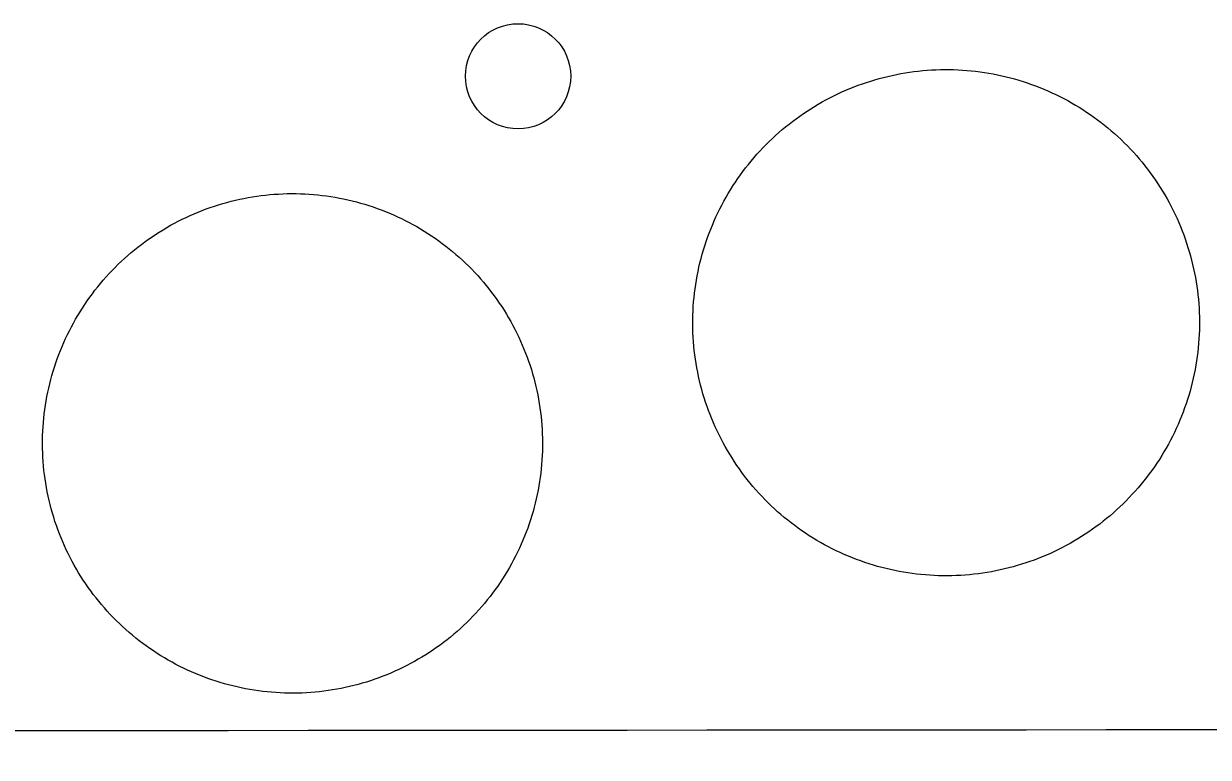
# Model space of a CAD drawing. Extents: x 3297753 to 3335611, y 652252 to 677623.
# Drawn here: x 3311511.6 to 3311816.7, y 660661.3 to 660850.4 of the extents above; entities that cross this region are included whole.
import ezdxf

# ---------------------------------------------------------------- set-up
doc = ezdxf.new("R2010")
doc.units = 0
doc.layers.add('V-DOMW-TANK', color=7, linetype='Continuous')
doc.layers.add('V-GRID-MAJR', color=7, linetype='Continuous')

msp = doc.modelspace()

# ---------------------------------------------------------------- linework, layer by layer
at = {"layer": 'V-DOMW-TANK'}
for points in [[(3311701.231, 660817.5650000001), (3311702.011, 660818.394), (3311702.804, 660819.211), (3311703.612, 660820.014), (3311704.434, 660820.803), (3311705.269, 660821.5750000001), (3311706.117, 660822.335), (3311706.9790000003, 660823.078), (3311707.856, 660823.807), (3311708.7430000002, 660824.522), (3311709.642, 660825.216), (3311710.553, 660825.902), (3311711.477, 660826.568), (3311712.411, 660827.2170000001), (3311713.357, 660827.85), (3311714.315, 660828.466), (3311715.282, 660829.068), (3311716.261, 660829.65), (3311717.2460000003, 660830.2170000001), (3311718.245, 660830.7660000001), (3311719.253, 660831.297), (3311720.269, 660831.811), (3311721.295, 660832.306), (3311722.327, 660832.783), (3311723.37, 660833.2440000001), (3311724.418, 660833.685), (3311725.477, 660834.109), (3311726.54, 660834.512), (3311727.611, 660834.899), (3311728.69, 660835.2660000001), (3311729.774, 660835.6140000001), (3311730.863, 660835.944), (3311731.9590000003, 660836.253), (3311733.061, 660836.544), (3311734.165, 660836.816), (3311735.2770000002, 660837.068), (3311736.3910000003, 660837.301), (3311737.509, 660837.514), (3311738.631, 660837.709), (3311739.756, 660837.883), (3311740.884, 660838.037), (3311742.015, 660838.172), (3311743.147, 660838.2880000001), (3311744.282, 660838.383), (3311745.418, 660838.456), (3311746.555, 660838.514), (3311747.694, 660838.551), (3311748.832, 660838.567), (3311749.971, 660838.563), (3311751.11, 660838.5380000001), (3311752.2460000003, 660838.495), (3311753.383, 660838.432), (3311754.52, 660838.348), (3311755.6520000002, 660838.245), (3311756.785, 660838.123), (3311757.915, 660837.979), (3311759.042, 660837.817), (3311760.166, 660837.635), (3311761.286, 660837.434), (3311762.4020000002, 660837.213), (3311763.5160000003, 660836.974)], [(3311763.5160000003, 660836.974), (3311764.6240000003, 660836.714), (3311765.728, 660836.435), (3311766.828, 660836.136), (3311767.9220000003, 660835.819), (3311769.009, 660835.481), (3311770.089, 660835.126), (3311771.166, 660834.752), (3311772.235, 660834.358), (3311773.296, 660833.947), (3311774.35, 660833.517), (3311775.397, 660833.068), (3311776.435, 660832.601), (3311777.465, 660832.118), (3311778.487, 660831.6140000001), (3311779.4990000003, 660831.094), (3311780.503, 660830.557), (3311781.498, 660830), (3311782.481, 660829.429), (3311783.4560000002, 660828.839), (3311784.418, 660828.233), (3311785.373, 660827.608), (3311786.315, 660826.969), (3311787.245, 660826.314), (3311788.164, 660825.64), (3311789.069, 660824.952), (3311789.964, 660824.247), (3311790.847, 660823.529), (3311791.717, 660822.7930000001), (3311792.574, 660822.044), (3311793.417, 660821.28), (3311794.2490000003, 660820.5), (3311795.0640000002, 660819.707), (3311795.867, 660818.898), (3311796.6550000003, 660818.077), (3311797.429, 660817.241), (3311798.187, 660816.393), (3311798.933, 660815.531), (3311799.662, 660814.657), (3311800.3740000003, 660813.77), (3311801.075, 660812.8690000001), (3311801.755, 660811.957), (3311802.42, 660811.034), (3311803.0700000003, 660810.098), (3311803.704, 660809.154), (3311804.321, 660808.197), (3311804.919, 660807.229), (3311805.505, 660806.254), (3311806.0700000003, 660805.262), (3311806.619, 660804.265), (3311807.151, 660803.257), (3311807.665, 660802.242), (3311808.159, 660801.218), (3311808.6380000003, 660800.183), (3311809.097, 660799.1410000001), (3311809.537, 660798.0920000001), (3311809.9590000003, 660797.036), (3311810.367, 660795.971), (3311810.752, 660794.9), (3311811.1180000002, 660793.822), (3311811.466, 660792.737), (3311811.796, 660791.647), (3311812.105, 660790.552), (3311812.396, 660789.452), (3311812.668, 660788.346), (3311812.92, 660787.236), (3311813.154, 660786.12), (3311813.367, 660785.002), (3311813.561, 660783.879), (3311813.735, 660782.755), (3311813.8910000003, 660781.626), (3311814.026, 660780.496), (3311814.1410000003, 660779.363), (3311814.237, 660778.229), (3311814.311, 660777.0920000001), (3311814.3680000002, 660775.956), (3311814.4050000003, 660774.817), (3311814.42, 660773.678), (3311814.415, 660772.539), (3311814.393, 660771.403), (3311814.348, 660770.264), (3311814.282, 660769.128), (3311814.202, 660767.991), (3311814.098, 660766.86), (3311813.975, 660765.728), (3311813.8340000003, 660764.595), (3311813.6720000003, 660763.469), (3311813.49, 660762.345), (3311813.287, 660761.224), (3311813.068, 660760.108), (3311812.826, 660758.9940000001), (3311812.566, 660757.886), (3311812.288, 660756.782), (3311811.986, 660755.682), (3311811.671, 660754.591), (3311811.335, 660753.501), (3311810.9790000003, 660752.42), (3311810.6040000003, 660751.345), (3311810.213, 660750.2760000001), (3311809.801, 660749.215), (3311809.3710000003, 660748.16)], [(3311713.9450000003, 660718.425), (3311712.992, 660719.0480000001), (3311712.0500000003, 660719.689), (3311711.12, 660720.344), (3311710.201, 660721.0160000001), (3311709.294, 660721.706), (3311708.399, 660722.409), (3311707.5160000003, 660723.129), (3311706.648, 660723.863), (3311705.79, 660724.6140000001), (3311704.946, 660725.38), (3311704.116, 660726.158), (3311703.299, 660726.951), (3311702.4960000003, 660727.758), (3311701.71, 660728.581), (3311700.938, 660729.417), (3311700.176, 660730.265), (3311699.433, 660731.127), (3311698.703, 660732.001), (3311697.989, 660732.888), (3311697.292, 660733.789), (3311696.61, 660734.701), (3311695.943, 660735.622), (3311695.294, 660736.558), (3311694.661, 660737.504), (3311694.042, 660738.461), (3311693.4420000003, 660739.429), (3311692.86, 660740.406), (3311692.293, 660741.3960000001), (3311691.744, 660742.393), (3311691.216, 660743.398), (3311690.7, 660744.416), (3311690.204, 660745.4400000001), (3311689.727, 660746.475), (3311689.268, 660747.515), (3311688.826, 660748.566), (3311688.4020000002, 660749.6240000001), (3311687.9990000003, 660750.687), (3311687.614, 660751.758), (3311687.245, 660752.836), (3311686.897, 660753.921), (3311686.569, 660755.011), (3311686.258, 660756.106), (3311685.965, 660757.206), (3311685.6950000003, 660758.312), (3311685.443, 660759.422), (3311685.2090000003, 660760.5380000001), (3311684.9960000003, 660761.656), (3311684.802, 660762.777), (3311684.628, 660763.903), (3311684.474, 660765.032), (3311684.339, 660766.162), (3311684.224, 660767.295), (3311684.128, 660768.429), (3311684.052, 660769.564), (3311683.997, 660770.702), (3311683.96, 660771.837), (3311683.943, 660772.978), (3311683.948, 660774.116), (3311683.972, 660775.255), (3311684.015, 660776.394), (3311684.079, 660777.53), (3311684.163, 660778.665), (3311684.265, 660779.8), (3311684.3880000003, 660780.932), (3311684.531, 660782.061), (3311684.693, 660783.189), (3311684.875, 660784.311), (3311685.076, 660785.434), (3311685.2970000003, 660786.55), (3311685.537, 660787.662), (3311685.7970000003, 660788.772), (3311686.078, 660789.876), (3311686.3740000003, 660790.974), (3311686.6920000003, 660792.067), (3311687.0300000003, 660793.155), (3311687.384, 660794.236), (3311687.759, 660795.311), (3311688.1520000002, 660796.38), (3311688.5640000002, 660797.443), (3311688.994, 660798.496), (3311689.4420000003, 660799.54), (3311689.909, 660800.583), (3311690.393, 660801.613), (3311690.896, 660802.635), (3311691.417, 660803.647), (3311691.953, 660804.65), (3311692.5100000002, 660805.643), (3311693.082, 660806.628), (3311693.671, 660807.603), (3311694.278, 660808.566), (3311694.9020000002, 660809.518), (3311695.541, 660810.46), (3311696.199, 660811.392), (3311696.87, 660812.31), (3311697.559, 660813.2170000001), (3311698.2630000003, 660814.112), (3311698.982, 660814.995), (3311699.717, 660815.865), (3311700.467, 660816.721), (3311701.231, 660817.5650000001)], [(3311521.517, 660767.17), (3311521.961, 660768.2000000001), (3311522.424, 660769.226), (3311522.903, 660770.242), (3311523.403, 660771.2490000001), (3311523.917, 660772.247), (3311524.451, 660773.236), (3311525, 660774.2170000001), (3311525.568, 660775.186), (3311526.151, 660776.1460000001), (3311526.751, 660777.096), (3311527.37, 660778.034), (3311528.003, 660778.962), (3311528.6520000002, 660779.88), (3311529.3170000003, 660780.787), (3311529.9990000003, 660781.682), (3311530.696, 660782.56), (3311531.404, 660783.431), (3311532.133, 660784.287), (3311532.875, 660785.131), (3311533.633, 660785.962), (3311534.403, 660786.777), (3311535.187, 660787.586), (3311535.986, 660788.373), (3311536.799, 660789.149), (3311537.6240000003, 660789.909), (3311538.464, 660790.658), (3311539.316, 660791.3910000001), (3311540.18, 660792.108), (3311541.057, 660792.811), (3311541.947, 660793.4990000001), (3311542.849, 660794.17), (3311543.7600000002, 660794.826), (3311544.684, 660795.465), (3311545.62, 660796.087), (3311546.566, 660796.696), (3311547.52, 660797.285), (3311548.487, 660797.859), (3311549.464, 660798.416), (3311550.449, 660798.955), (3311551.444, 660799.4770000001), (3311552.448, 660799.981), (3311553.461, 660800.468), (3311554.481, 660800.937), (3311555.509, 660801.39), (3311556.548, 660801.824), (3311557.59, 660802.238), (3311558.643, 660802.635), (3311559.7, 660803.014), (3311560.764, 660803.3740000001), (3311561.836, 660803.716), (3311562.911, 660804.0380000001), (3311563.992, 660804.341), (3311565.08, 660804.628), (3311566.171, 660804.892), (3311567.269, 660805.14), (3311568.369, 660805.367), (3311569.473, 660805.576), (3311570.5810000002, 660805.764), (3311571.691, 660805.934), (3311572.805, 660806.086)], [(3311572.805, 660806.086), (3311573.921, 660806.215), (3311575.039, 660806.327), (3311576.157, 660806.42), (3311577.2800000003, 660806.4890000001), (3311578.4020000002, 660806.544), (3311579.524, 660806.577), (3311580.649, 660806.5920000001), (3311581.775, 660806.585), (3311582.895, 660806.559), (3311584.017, 660806.514), (3311585.14, 660806.448), (3311586.2600000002, 660806.3640000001), (3311587.378, 660806.26), (3311588.4960000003, 660806.137), (3311589.611, 660805.9940000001), (3311590.723, 660805.832), (3311591.8310000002, 660805.65), (3311592.937, 660805.449), (3311594.038, 660805.228), (3311595.136, 660804.988), (3311596.23, 660804.73), (3311597.319, 660804.451), (3311598.403, 660804.157), (3311599.48, 660803.839), (3311600.553, 660803.505), (3311601.62, 660803.153), (3311602.681, 660802.78), (3311603.734, 660802.3910000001), (3311604.782, 660801.984), (3311605.8200000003, 660801.556), (3311606.8510000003, 660801.111), (3311607.877, 660800.648), (3311608.892, 660800.167), (3311609.9, 660799.671), (3311610.897, 660799.153), (3311611.887, 660798.623), (3311612.8680000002, 660798.072), (3311613.836, 660797.505), (3311614.7970000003, 660796.921), (3311615.747, 660796.323), (3311616.685, 660795.704), (3311617.615, 660795.067), (3311618.5300000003, 660794.42), (3311619.438, 660793.755), (3311620.333, 660793.0750000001), (3311621.211, 660792.378), (3311622.082, 660791.666), (3311622.938, 660790.939), (3311623.781, 660790.197), (3311624.613, 660789.442), (3311625.432, 660788.67), (3311626.237, 660787.885), (3311627.025, 660787.086), (3311627.802, 660786.273), (3311628.5640000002, 660785.448), (3311629.311, 660784.608), (3311630.042, 660783.756), (3311630.761, 660782.892), (3311631.463, 660782.0160000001), (3311632.15, 660781.127), (3311632.821, 660780.226), (3311633.477, 660779.312), (3311634.116, 660778.389), (3311634.74, 660777.453), (3311635.346, 660776.509), (3311635.936, 660775.552), (3311636.5100000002, 660774.585), (3311637.0670000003, 660773.609), (3311637.605, 660772.623), (3311638.128, 660771.628), (3311638.634, 660770.625), (3311639.1210000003, 660769.613), (3311639.59, 660768.591), (3311640.041, 660767.563), (3311640.475, 660766.527), (3311640.89, 660765.482), (3311641.286, 660764.429), (3311641.665, 660763.373), (3311642.025, 660762.308), (3311642.367, 660761.237), (3311642.6890000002, 660760.161), (3311642.9960000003, 660759.08), (3311643.278, 660757.993), (3311643.545, 660756.9010000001), (3311643.79, 660755.805), (3311644.018, 660754.703), (3311644.227, 660753.6), (3311644.415, 660752.492), (3311644.585, 660751.384), (3311644.737, 660750.267), (3311644.8680000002, 660749.153), (3311644.978, 660748.035), (3311645.0700000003, 660746.915), (3311645.14, 660745.7930000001), (3311645.1950000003, 660744.67), (3311645.228, 660743.5480000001), (3311645.242, 660742.424), (3311645.236, 660741.301), (3311645.21, 660740.177), (3311645.165, 660739.055)], [(3311566.5870000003, 660679.433), (3311565.4930000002, 660679.691), (3311564.406, 660679.97), (3311563.3200000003, 660680.267), (3311562.2430000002, 660680.582), (3311561.17, 660680.9180000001), (3311560.103, 660681.268), (3311559.042, 660681.6410000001), (3311557.989, 660682.03), (3311556.943, 660682.436), (3311555.903, 660682.866), (3311554.87, 660683.31), (3311553.846, 660683.773), (3311552.8310000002, 660684.252), (3311551.825, 660684.75), (3311550.826, 660685.2660000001), (3311549.836, 660685.7980000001), (3311548.857, 660686.349), (3311547.887, 660686.917), (3311546.926, 660687.5), (3311545.9760000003, 660688.1), (3311545.038, 660688.719), (3311544.108, 660689.3520000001), (3311543.193, 660690.001), (3311542.287, 660690.669), (3311541.394, 660691.3470000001), (3311540.512, 660692.0430000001), (3311539.643, 660692.754), (3311538.785, 660693.483), (3311537.9420000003, 660694.224), (3311537.11, 660694.98), (3311536.293, 660695.752), (3311535.49, 660696.536), (3311534.7, 660697.335), (3311533.923, 660698.148), (3311533.162, 660698.973), (3311532.414, 660699.813), (3311531.681, 660700.665), (3311530.964, 660701.529), (3311530.262, 660702.406), (3311529.573, 660703.295), (3311528.9, 660704.196), (3311528.2460000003, 660705.109), (3311527.607, 660706.033), (3311526.985, 660706.969), (3311526.377, 660707.9130000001), (3311525.787, 660708.8690000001), (3311525.213, 660709.836), (3311524.656, 660710.813), (3311524.1180000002, 660711.7980000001), (3311523.595, 660712.7930000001), (3311523.092, 660713.797), (3311522.6040000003, 660714.808), (3311522.1350000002, 660715.83), (3311521.682, 660716.858), (3311521.25, 660717.895), (3311520.835, 660718.939), (3311520.437, 660719.992), (3311520.058, 660721.049), (3311519.698, 660722.1140000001), (3311519.36, 660723.185), (3311519.034, 660724.26), (3311518.731, 660725.341), (3311518.447, 660726.429), (3311518.18, 660727.52), (3311517.933, 660728.616), (3311517.705, 660729.718), (3311517.4960000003, 660730.822), (3311517.308, 660731.93), (3311517.1380000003, 660733.04), (3311516.988, 660734.154), (3311516.857, 660735.27), (3311516.745, 660736.386), (3311516.653, 660737.506), (3311516.5810000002, 660738.629), (3311516.528, 660739.751), (3311516.497, 660740.873), (3311516.483, 660741.998), (3311516.489, 660743.12), (3311516.5130000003, 660744.2440000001), (3311516.558, 660745.367), (3311516.6240000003, 660746.4890000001), (3311516.708, 660747.609), (3311516.812, 660748.729), (3311516.935, 660749.846), (3311517.079, 660750.96), (3311517.242, 660752.072), (3311517.423, 660753.18), (3311517.623, 660754.286), (3311517.845, 660755.387), (3311518.0840000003, 660756.485), (3311518.342, 660757.579), (3311518.6210000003, 660758.6680000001), (3311518.918, 660759.752), (3311519.233, 660760.829), (3311519.569, 660761.902), (3311519.919, 660762.969), (3311520.292, 660764.03), (3311520.681, 660765.083), (3311521.091, 660766.129), (3311521.517, 660767.17)], [(3311809.3710000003, 660748.16), (3311808.923, 660747.1140000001), (3311808.4560000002, 660746.0750000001), (3311807.97, 660745.045), (3311807.469, 660744.023), (3311806.946, 660743.011), (3311806.41, 660742.008), (3311805.855, 660741.013), (3311805.281, 660740.03), (3311804.6920000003, 660739.055), (3311804.0870000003, 660738.0920000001), (3311803.463, 660737.138), (3311802.822, 660736.198), (3311802.166, 660735.2660000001), (3311801.495, 660734.348), (3311800.806, 660733.441), (3311800.102, 660732.546), (3311799.381, 660731.6630000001), (3311798.648, 660730.7930000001), (3311797.898, 660729.937), (3311797.132, 660729.093), (3311796.3540000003, 660728.264), (3311795.559, 660727.447), (3311794.751, 660726.644), (3311793.929, 660725.857), (3311793.096, 660725.079), (3311792.248, 660724.323), (3311791.384, 660723.578), (3311790.509, 660722.851), (3311789.6240000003, 660722.136), (3311788.723, 660721.438), (3311787.812, 660720.758), (3311786.8880000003, 660720.09), (3311785.952, 660719.441), (3311785.006, 660718.806), (3311784.0500000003, 660718.1900000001), (3311783.083, 660717.59), (3311782.1040000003, 660717.006), (3311781.117, 660716.441), (3311780.1180000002, 660715.892), (3311779.112, 660715.361), (3311778.094, 660714.8470000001), (3311777.0700000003, 660714.3520000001), (3311776.036, 660713.875), (3311774.9960000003, 660713.414), (3311773.9450000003, 660712.971), (3311772.8880000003, 660712.549), (3311771.823, 660712.1460000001), (3311770.752, 660711.759), (3311769.6750000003, 660711.394), (3311768.591, 660711.044), (3311767.5, 660710.714), (3311766.404, 660710.405), (3311765.304, 660710.1140000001), (3311764.198, 660709.844), (3311763.088, 660709.59), (3311761.974, 660709.357), (3311760.856, 660709.144), (3311759.734, 660708.949), (3311758.607, 660708.775), (3311757.481, 660708.621), (3311756.348, 660708.484), (3311755.216, 660708.37), (3311754.0810000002, 660708.275), (3311752.947, 660708.2000000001), (3311751.808, 660708.144), (3311750.671, 660708.107), (3311749.5330000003, 660708.091), (3311748.394, 660708.095), (3311747.255, 660708.118), (3311746.117, 660708.1630000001), (3311744.98, 660708.226), (3311743.845, 660708.308), (3311742.711, 660708.4130000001), (3311741.578, 660708.535), (3311740.45, 660708.677), (3311739.323, 660708.838), (3311738.199, 660709.0210000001), (3311737.077, 660709.224), (3311735.961, 660709.4450000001), (3311734.849, 660709.684), (3311733.741, 660709.944), (3311732.637, 660710.223), (3311731.537, 660710.522), (3311730.443, 660710.839), (3311729.3540000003, 660711.175), (3311728.274, 660711.532), (3311727.199, 660711.906), (3311726.13, 660712.3), (3311725.0670000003, 660712.711), (3311724.015, 660713.1410000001), (3311722.968, 660713.588), (3311721.928, 660714.055), (3311720.898, 660714.54), (3311719.878, 660715.042), (3311718.864, 660715.562), (3311717.86, 660716.101), (3311716.867, 660716.656), (3311715.882, 660717.229), (3311714.909, 660717.819), (3311713.9450000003, 660718.425)], [(3311645.165, 660739.055), (3311645.099, 660737.934), (3311645.015, 660736.812), (3311644.911, 660735.694), (3311644.788, 660734.576), (3311644.644, 660733.462), (3311644.483, 660732.35), (3311644.3000000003, 660731.242), (3311644.1, 660730.136), (3311643.878, 660729.034), (3311643.6410000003, 660727.936), (3311643.381, 660726.8420000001), (3311643.1040000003, 660725.755), (3311642.807, 660724.67), (3311642.492, 660723.5920000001), (3311642.156, 660722.519), (3311641.804, 660721.452), (3311641.433, 660720.3910000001), (3311641.042, 660719.339), (3311640.634, 660718.292), (3311640.2060000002, 660717.252), (3311639.762, 660716.219), (3311639.301, 660715.1950000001), (3311638.818, 660714.18), (3311638.322, 660713.172), (3311637.804, 660712.175), (3311637.274, 660711.186), (3311636.723, 660710.205), (3311636.1550000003, 660709.236), (3311635.572, 660708.275), (3311634.972, 660707.3250000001), (3311634.355, 660706.387), (3311633.722, 660705.457), (3311633.071, 660704.542), (3311632.406, 660703.637), (3311631.7260000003, 660702.742), (3311631.029, 660701.861), (3311630.3170000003, 660700.991), (3311629.59, 660700.134), (3311628.848, 660699.291), (3311628.092, 660698.459), (3311627.3200000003, 660697.642), (3311626.536, 660696.837), (3311625.737, 660696.049), (3311624.9220000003, 660695.273), (3311624.099, 660694.511), (3311623.259, 660693.763), (3311622.407, 660693.03), (3311621.543, 660692.313), (3311620.666, 660691.611), (3311619.778, 660690.9230000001), (3311618.876, 660690.2490000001), (3311617.963, 660689.595), (3311617.039, 660688.957), (3311616.106, 660688.334), (3311615.159, 660687.726), (3311614.203, 660687.136), (3311613.236, 660686.562), (3311612.261, 660686.005), (3311611.274, 660685.4670000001), (3311610.279, 660684.944), (3311609.275, 660684.441), (3311608.264, 660683.953), (3311607.242, 660683.484), (3311606.214, 660683.032), (3311605.177, 660682.6), (3311604.133, 660682.184), (3311603.082, 660681.786), (3311602.023, 660681.408), (3311600.9590000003, 660681.047), (3311599.889, 660680.709), (3311598.812, 660680.384), (3311597.731, 660680.083), (3311596.643, 660679.794), (3311595.552, 660679.53), (3311594.4560000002, 660679.282), (3311593.356, 660679.054), (3311592.25, 660678.846), (3311591.145, 660678.657), (3311590.034, 660678.487), (3311588.92, 660678.336), (3311587.804, 660678.207), (3311586.686, 660678.094), (3311585.566, 660678.002), (3311584.443, 660677.93), (3311583.321, 660677.877), (3311582.199, 660677.846), (3311581.074, 660677.83), (3311579.952, 660677.836), (3311578.828, 660677.862), (3311577.7060000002, 660677.908), (3311576.583, 660677.973), (3311575.463, 660678.057), (3311574.345, 660678.162), (3311573.2290000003, 660678.284), (3311572.112, 660678.428), (3311571, 660678.5920000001), (3311569.892, 660678.772), (3311568.786, 660678.973), (3311567.685, 660679.194), (3311566.5870000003, 660679.433)]]:
    msp.add_lwpolyline(points, dxfattribs=at)
msp.add_circle((3311638.947684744, 660836.8362995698), 13.553520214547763, dxfattribs=at)
at = {"layer": 'V-GRID-MAJR'}
msp.add_spline([(3301868.458, 660661.303), (3307127.238, 660664.745), (3312386.018, 660668.952), (3317644.7970000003, 660673.924), (3322903.575, 660679.66), (3328162.353, 660686.162), (3333421.129, 660693.428), (3333421.13, 660693.428)], degree=3, dxfattribs=at)

doc.saveas('drawing.dxf')
